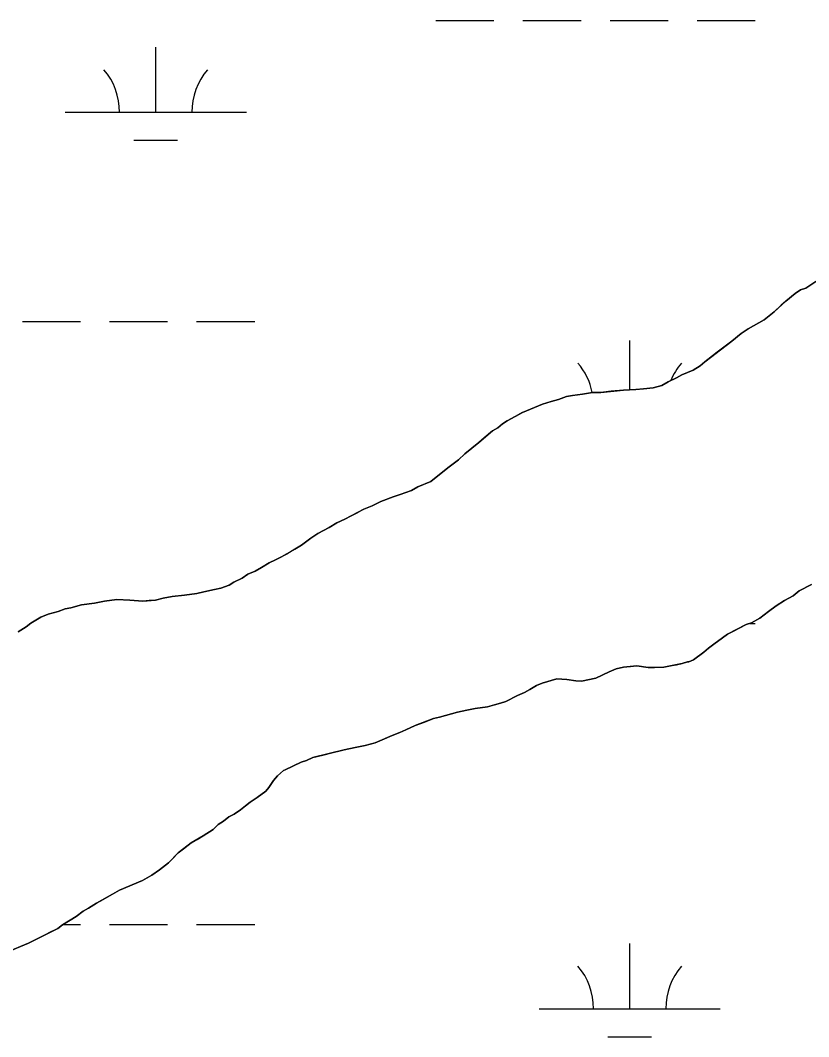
# Model space of a CAD drawing. Extents: x 3281947 to 3319794, y 715894 to 741249.
# Drawn here: x 3313482 to 3313917, y 736637 to 737197 of the extents above; entities that cross this region are included whole.
import ezdxf

# ---------------------------------------------------------------- set-up
doc = ezdxf.new("R2010")
doc.units = 0
for name, color, linetype in [('V-SITE-VEGE', 7, 'Continuous'), ('V-TOPO-SHOR', 7, 'Continuous'), ('V-WETL-SWMP', 7, 'Continuous')]:
    doc.layers.add(name, color=color, linetype=linetype)

msp = doc.modelspace()

# ---------------------------------------------------------------- linework, layer by layer
at = {"layer": 'V-SITE-VEGE'}
for p, q in [((3313915.45, 737049.5), (3313920.96, 737053.08)), ((3313909.61, 737046.57), (3313912.53, 737048.52)), ((3313912.53, 737048.52), (3313915.45, 737049.5)), ((3313897.94, 737036.5), (3313904.42, 737042.35)), ((3313904.42, 737042.35), (3313909.61, 737046.57)), ((3313892.43, 737031.95), (3313897.94, 737036.5)), ((3313883.68, 737027.07), (3313892.43, 737031.95)), ((3313879.79, 737024.47), (3313883.68, 737027.07)), ((3313859.69, 737008.87), (3313874.6, 737020.24)), ((3313874.6, 737020.24), (3313879.79, 737024.47)), ((3313857.1, 737006.59), (3313859.69, 737008.87)), ((3313847.05, 737001.72), (3313853.21, 737004.32)), ((3313853.21, 737004.32), (3313857.1, 737006.59)), ((3313836.02, 736995.86), (3313839.59, 736997.81)), ((3313839.59, 736997.81), (3313844.13, 737000.09)), ((3313844.13, 737000.09), (3313847.05, 737001.72)), ((3313792.23, 736990.94), (3313797.74, 736991.92)), ((3313797.74, 736991.92), (3313802.28, 736991.93)), ((3313802.28, 736991.93), (3313814.94, 736993.24)), ((3313814.94, 736993.24), (3313821.75, 736993.57)), ((3313821.75, 736993.57), (3313825.97, 736993.91)), ((3313825.97, 736993.91), (3313831.16, 736994.56)), ((3313831.16, 736994.56), (3313836.02, 736995.86)), ((3313770.17, 736985.4), (3313775.04, 736987.03)), ((3313775.04, 736987.03), (3313778.93, 736988)), ((3313778.93, 736988), (3313783.47, 736989.63)), ((3313783.47, 736989.63), (3313786.71, 736990.29)), ((3313786.71, 736990.29), (3313792.23, 736990.94)), ((3313750.71, 736976.29), (3313759.15, 736980.84)), ((3313759.15, 736980.84), (3313770.17, 736985.4)), ((3313745.53, 736972.39), (3313748.12, 736974.66)), ((3313748.12, 736974.66), (3313750.71, 736976.29)), ((3313735.16, 736964.26), (3313742.61, 736970.76)), ((3313742.61, 736970.76), (3313745.53, 736972.39)), ((3313727.38, 736958.09), (3313735.16, 736964.26)), ((3313723.81, 736954.84), (3313727.38, 736958.09)), ((3313718.63, 736950.94), (3313723.81, 736954.84)), ((3313708.58, 736942.81), (3313718.63, 736950.94)), ((3313701.44, 736939.88), (3313708.58, 736942.81)), ((3313687.82, 736934.35), (3313691.71, 736935.65)), ((3313691.71, 736935.65), (3313697.88, 736937.93)), ((3313697.88, 736937.93), (3313701.44, 736939.88)), ((3313676.15, 736929.47), (3313681.01, 736931.75)), ((3313681.01, 736931.75), (3313687.82, 736934.35)), ((3313661.23, 736921.99), (3313671.61, 736927.52)), ((3313671.61, 736927.52), (3313676.15, 736929.47)), ((3313652.48, 736917.43), (3313656.69, 736920.03)), ((3313656.69, 736920.03), (3313661.23, 736921.99)), ((3313642.43, 736911.58), (3313646.32, 736914.18)), ((3313646.32, 736914.18), (3313652.48, 736917.43)), ((3313633.67, 736905.4), (3313637.24, 736907.68)), ((3313637.24, 736907.68), (3313642.43, 736911.58)), ((3313626.22, 736901.18), (3313633.67, 736905.4)), ((3313615.19, 736895.32), (3313619.41, 736897.92)), ((3313619.41, 736897.92), (3313622.98, 736899.55)), ((3313622.98, 736899.55), (3313626.22, 736901.18)), ((3313604.49, 736889.47), (3313607.73, 736891.74)), ((3313607.73, 736891.74), (3313611.63, 736893.37)), ((3313611.63, 736893.37), (3313615.19, 736895.32)), ((3313592.82, 736883.94), (3313597.36, 736885.57)), ((3313597.36, 736885.57), (3313599.95, 736887.19)), ((3313599.95, 736887.19), (3313604.49, 736889.47)), ((3313918.58, 736885.97), (3313911.77, 736882.4)), ((3313561.03, 736878.38), (3313565.9, 736879.36)), ((3313565.9, 736879.36), (3313572.71, 736880.02)), ((3313572.71, 736880.02), (3313579.52, 736881)), ((3313579.52, 736881), (3313583.41, 736881.98)), ((3313583.41, 736881.98), (3313589.25, 736883.28)), ((3313589.25, 736883.28), (3313592.82, 736883.94)), ((3313908.53, 736879.8), (3313903.66, 736877.2)), ((3313911.77, 736882.4), (3313908.53, 736879.8)), ((3313510.1, 736873.12), (3313515.94, 736874.76)), ((3313515.94, 736874.76), (3313523.07, 736875.74)), ((3313523.07, 736875.74), (3313528.58, 736876.72)), ((3313528.58, 736876.72), (3313535.4, 736877.7)), ((3313535.4, 736877.7), (3313542.53, 736877.39)), ((3313542.53, 736877.39), (3313549.68, 736876.74)), ((3313549.68, 736876.74), (3313556.81, 736877.4)), ((3313556.81, 736877.4), (3313561.03, 736878.38)), ((3313899.12, 736874.27), (3313894.91, 736871.02)), ((3313903.66, 736877.2), (3313899.12, 736874.27)), ((3313493.55, 736867.91), (3313497.45, 736869.54)), ((3313497.45, 736869.54), (3313502.96, 736871.17)), ((3313502.96, 736871.17), (3313506.85, 736872.47)), ((3313506.85, 736872.47), (3313510.1, 736873.12)), ((3313894.91, 736871.02), (3313890.05, 736867.45)), ((3313480.91, 736859.78), (3313485.45, 736862.71)), ((3313485.45, 736862.71), (3313488.04, 736864.66)), ((3313488.04, 736864.66), (3313493.55, 736867.91)), ((3313882.59, 736863.87), (3313872.21, 736858.66)), ((3313885.51, 736864.84), (3313882.59, 736863.87)), ((3313890.05, 736867.45), (3313885.51, 736864.84)), ((3313872.21, 736858.66), (3313864.76, 736853.14)), ((3313864.76, 736853.14), (3313861.84, 736850.86)), ((3313859.25, 736848.59), (3313853.41, 736844.36)), ((3313861.84, 736850.86), (3313859.25, 736848.59)), ((3313814.81, 736840.42), (3313810.91, 736839.44)), ((3313822.27, 736841.08), (3313814.81, 736840.42)), ((3313828.44, 736840.11), (3313822.27, 736841.08)), ((3313832, 736840.11), (3313828.44, 736840.11)), ((3313837.19, 736840.45), (3313832, 736840.11)), ((3313847.25, 736842.41), (3313837.19, 736840.45)), ((3313850.17, 736843.38), (3313847.25, 736842.41)), ((3313850.82, 736843.38), (3313850.17, 736843.38)), ((3313853.41, 736844.36), (3313850.82, 736843.38)), ((3313807.02, 736837.81), (3313799.56, 736834.23)), ((3313810.91, 736839.44), (3313807.02, 736837.81)), ((3313766.8, 736830.3), (3313763.23, 736828.02)), ((3313770.04, 736831.6), (3313766.8, 736830.3)), ((3313778.15, 736833.88), (3313770.04, 736831.6)), ((3313783.67, 736833.57), (3313778.15, 736833.88)), ((3313788.54, 736832.92), (3313783.67, 736833.57)), ((3313791.78, 736832.6), (3313788.54, 736832.92)), ((3313799.56, 736834.23), (3313791.78, 736832.6)), ((3313756.42, 736824.77), (3313749.94, 736821.52)), ((3313760.32, 736826.4), (3313756.42, 736824.77)), ((3313763.23, 736828.02), (3313760.32, 736826.4)), ((3313733.07, 736817.6), (3313728.53, 736816.62)), ((3313739.88, 736818.58), (3313733.07, 736817.6)), ((3313743.78, 736819.56), (3313739.88, 736818.58)), ((3313747.02, 736820.54), (3313743.78, 736819.56)), ((3313749.94, 736821.52), (3313747.02, 736820.54)), ((3313710.04, 736812.06), (3313699.99, 736808.15)), ((3313713.29, 736812.71), (3313710.04, 736812.06)), ((3313723.34, 736815.64), (3313713.29, 736812.71)), ((3313728.53, 736816.62), (3313723.34, 736815.64)), ((3313699.99, 736808.15), (3313694.8, 736805.87)), ((3313687.34, 736802.62), (3313677.94, 736798.71)), ((3313691.56, 736804.25), (3313687.34, 736802.62)), ((3313694.8, 736805.87), (3313691.56, 736804.25)), ((3313666.91, 736796.11), (3313660.75, 736794.8)), ((3313672.43, 736797.08), (3313666.91, 736796.11)), ((3313677.94, 736798.71), (3313672.43, 736797.08)), ((3313643.56, 736790.56), (3313639.99, 736788.93)), ((3313660.75, 736794.8), (3313643.56, 736790.56)), ((3313637.07, 736787.95), (3313628.31, 736783.72)), ((3313639.99, 736788.93), (3313637.07, 736787.95)), ((3313624.1, 736780.47), (3313621.83, 736777.88)), ((3313627.34, 736783.4), (3313624.1, 736780.47)), ((3313628.31, 736783.72), (3313627.34, 736783.4)), ((3313619.24, 736773.98), (3313617.62, 736772.03)), ((3313621.83, 736777.88), (3313619.24, 736773.98)), ((3313612.76, 736768.46), (3313608.87, 736765.85)), ((3313617.62, 736772.03), (3313612.76, 736768.46)), ((3313603.68, 736761.63), (3313600.12, 736759.35)), ((3313606.28, 736763.9), (3313603.68, 736761.63)), ((3313608.87, 736765.85), (3313606.28, 736763.9)), ((3313597.2, 736757.73), (3313594.28, 736755.45)), ((3313600.12, 736759.35), (3313597.2, 736757.73)), ((3313588.45, 736750.9), (3313582.94, 736747.33)), ((3313591.37, 736753.5), (3313588.45, 736750.9)), ((3313594.28, 736755.45), (3313591.37, 736753.5)), ((3313582.94, 736747.33), (3313576.45, 736743.43)), ((3313576.45, 736743.43), (3313569.32, 736737.9)), ((3313569.32, 736737.9), (3313563.81, 736732.38)), ((3313558.95, 736728.48), (3313554.73, 736725.55)), ((3313563.81, 736732.38), (3313558.95, 736728.48)), ((3313549.55, 736722.63), (3313536.9, 736717.42)), ((3313554.73, 736725.55), (3313549.55, 736722.63)), ((3313536.9, 736717.42), (3313533.01, 736715.14)), ((3313533.01, 736715.14), (3313524.25, 736710.26)), ((3313516.8, 736705.71), (3313512.91, 736702.79)), ((3313519.72, 736707.34), (3313516.8, 736705.71)), ((3313524.25, 736710.26), (3313519.72, 736707.34)), ((3313512.91, 736702.79), (3313505.45, 736698.23)), ((3313502.86, 736696.28), (3313486.65, 736688.15)), ((3313505.45, 736698.23), (3313502.86, 736696.28)), ((3313486.65, 736688.15), (3313474.32, 736682.95))]:
    msp.add_line(p, q, dxfattribs=at)
at = {"layer": 'V-TOPO-SHOR'}
for points in [[(3313918.04, 737051.12), (3313915.45, 737049.5), (3313912.53, 737048.52), (3313909.61, 737046.57), (3313904.42, 737042.35), (3313901.83, 737040.07), (3313897.94, 737036.5), (3313892.43, 737031.95), (3313886.6, 737028.7), (3313883.68, 737027.07), (3313879.79, 737024.47), (3313874.6, 737020.24), (3313869.42, 737016.35), (3313866.5, 737014.07), (3313863.91, 737012.12), (3313859.69, 737008.87), (3313857.1, 737006.59), (3313853.21, 737004.32), (3313847.05, 737001.72), (3313844.13, 737000.09), (3313839.59, 736997.81), (3313836.02, 736995.86), (3313831.16, 736994.56), (3313825.97, 736993.9), (3313821.75, 736993.57), (3313814.94, 736993.24), (3313808.12, 736992.58), (3313802.28, 736991.93), (3313797.74, 736991.92), (3313792.23, 736990.94), (3313786.71, 736990.29), (3313783.47, 736989.63)], [(3313783.47, 736989.63), (3313778.93, 736988), (3313775.04, 736987.03), (3313770.17, 736985.4), (3313766.93, 736984.09), (3313762.39, 736982.14), (3313759.15, 736980.84), (3313755.58, 736978.89), (3313750.71, 736976.29), (3313748.12, 736974.66), (3313745.53, 736972.39), (3313742.61, 736970.76), (3313738.07, 736966.86), (3313735.16, 736964.26), (3313730.29, 736960.36), (3313727.38, 736958.09), (3313723.81, 736954.84), (3313718.62, 736950.94), (3313713.44, 736946.71), (3313708.58, 736942.81), (3313701.44, 736939.88), (3313697.88, 736937.93), (3313691.71, 736935.65), (3313687.82, 736934.35), (3313681.01, 736931.75), (3313676.15, 736929.47), (3313671.61, 736927.52), (3313667.39, 736925.24), (3313661.23, 736921.99), (3313656.69, 736920.03), (3313652.48, 736917.43), (3313646.32, 736914.18), (3313642.43, 736911.58), (3313637.24, 736907.68), (3313633.67, 736905.4), (3313629.14, 736902.8), (3313626.22, 736901.18), (3313622.98, 736899.55), (3313619.41, 736897.92), (3313615.19, 736895.32), (3313611.63, 736893.37), (3313607.73, 736891.74), (3313604.49, 736889.47), (3313599.95, 736887.19), (3313597.36, 736885.57), (3313592.82, 736883.94), (3313589.25, 736883.28), (3313583.41, 736881.98), (3313579.52, 736881), (3313572.71, 736880.02), (3313565.9, 736879.36), (3313561.03, 736878.38), (3313556.81, 736877.4), (3313553.24, 736877.07), (3313549.68, 736876.74), (3313546.11, 736877.06), (3313542.54, 736877.39), (3313535.4, 736877.7), (3313528.58, 736876.72), (3313523.07, 736875.74), (3313515.94, 736874.76), (3313510.1, 736873.12), (3313506.85, 736872.47), (3313502.96, 736871.17), (3313497.45, 736869.54), (3313493.55, 736867.91), (3313488.04, 736864.66), (3313485.45, 736862.71), (3313480.91, 736859.78)], [(3313713.29, 736812.71), (3313716.53, 736813.69), (3313723.34, 736815.64), (3313728.53, 736816.62), (3313733.07, 736817.6), (3313739.88, 736818.58), (3313743.78, 736819.56), (3313747.02, 736820.54), (3313749.94, 736821.52), (3313753.18, 736823.14), (3313756.42, 736824.77), (3313760.31, 736826.4), (3313763.23, 736828.02), (3313766.8, 736830.3), (3313770.04, 736831.6), (3313773.61, 736832.58), (3313778.15, 736833.88), (3313783.67, 736833.57), (3313788.54, 736832.92), (3313791.78, 736832.6), (3313799.56, 736834.23), (3313807.02, 736837.81), (3313810.91, 736839.44), (3313814.81, 736840.42), (3313818.7, 736840.75), (3313822.27, 736841.08), (3313828.44, 736840.11), (3313832, 736840.11), (3313837.19, 736840.45), (3313840.44, 736841.1), (3313844.01, 736841.75), (3313847.25, 736842.41), (3313850.17, 736843.38), (3313850.82, 736843.38), (3313853.41, 736844.36), (3313859.25, 736848.59), (3313861.84, 736850.86), (3313864.76, 736853.14), (3313868.65, 736856.06), (3313872.21, 736858.66), (3313875.46, 736860.29), (3313882.59, 736863.87), (3313885.51, 736864.84), (3313890.05, 736867.45), (3313894.91, 736871.02), (3313899.12, 736874.27), (3313903.66, 736877.2), (3313908.53, 736879.8), (3313911.77, 736882.4), (3313918.58, 736885.97)], [(3313481.13, 736685.87), (3313486.65, 736688.15), (3313491.83, 736690.76), (3313495.73, 736692.71), (3313499.62, 736694.66), (3313502.86, 736696.28), (3313505.45, 736698.23), (3313509.67, 736700.83), (3313512.91, 736702.79), (3313516.8, 736705.71), (3313519.72, 736707.34), (3313524.26, 736710.26), (3313527.82, 736712.22), (3313533.01, 736715.14), (3313536.9, 736717.42), (3313540.79, 736719.05), (3313544.68, 736720.67), (3313549.55, 736722.63), (3313554.73, 736725.55), (3313558.95, 736728.48), (3313563.81, 736732.38), (3313566.08, 736734.65), (3313569.32, 736737.9), (3313572.24, 736740.18), (3313576.45, 736743.43), (3313579.69, 736745.38), (3313582.94, 736747.33), (3313585.53, 736748.95), (3313588.45, 736750.9), (3313591.37, 736753.5), (3313594.28, 736755.45), (3313597.2, 736757.73), (3313600.12, 736759.35), (3313603.68, 736761.63), (3313606.28, 736763.9), (3313608.87, 736765.85), (3313612.76, 736768.46), (3313616.33, 736771.06), (3313617.62, 736772.03), (3313619.24, 736773.98), (3313621.83, 736777.88), (3313624.1, 736780.47), (3313627.34, 736783.4), (3313628.31, 736783.72), (3313631.56, 736785.35), (3313637.07, 736787.95), (3313639.99, 736788.93), (3313643.56, 736790.56), (3313649.07, 736791.86), (3313653.93, 736793.17), (3313660.75, 736794.8), (3313666.91, 736796.1), (3313672.43, 736797.08), (3313677.94, 736798.71), (3313681.83, 736800.34), (3313687.34, 736802.62), (3313691.56, 736804.25), (3313694.8, 736805.87), (3313699.99, 736808.15), (3313705.18, 736810.1), (3313710.04, 736812.06), (3313713.29, 736812.71)]]:
    msp.add_lwpolyline(points, dxfattribs=at)
at = {"layer": 'V-WETL-SWMP'}
for p, q in [((3313711.43, 737197.23), (3313743.43, 737197.23)), ((3313759.43, 737197.23), (3313791.43, 737197.23)), ((3313807.43, 737197.23), (3313839.43, 737197.23)), ((3313855.43, 737197.23), (3313887.43, 737197.23)), ((3313556.83, 737146.49), (3313556.83, 737182.49)), ((3313506.83, 737146.49), (3313606.83, 737146.49)), ((3313544.83, 737131.06), (3313568.83, 737131.06)), ((3313483.43, 737031.06), (3313515.43, 737031.06)), ((3313531.43, 737031.06), (3313563.43, 737031.06)), ((3313579.43, 737031.06), (3313611.43, 737031.06)), ((3313818.27, 736993.4), (3313818.27, 737020.63)), ((3313768.27, 736984.63), (3313768.32, 736984.63)), ((3313884.67, 736864.56), (3313887.43, 736864.56)), ((3313505.7, 736698.39), (3313515.43, 736698.39)), ((3313531.43, 736698.39), (3313563.43, 736698.39)), ((3313579.43, 736698.39), (3313611.43, 736698.39)), ((3313818.27, 736651.96), (3313818.27, 736687.96)), ((3313768.27, 736651.96), (3313868.27, 736651.96)), ((3313806.27, 736636.52), (3313830.27, 736636.52))]:
    msp.add_line(p, q, dxfattribs=at)
for points in [[(3313920.96, 737053.08), (3313915.45, 737049.5), (3313912.53, 737048.52), (3313909.61, 737046.57), (3313904.43, 737042.35), (3313897.94, 737036.5), (3313892.43, 737031.95), (3313883.68, 737027.07), (3313879.79, 737024.47), (3313874.6, 737020.25), (3313859.69, 737008.87), (3313857.1, 737006.6), (3313853.21, 737004.32), (3313847.05, 737001.72), (3313844.13, 737000.09), (3313839.59, 736997.81), (3313836.02, 736995.86), (3313831.16, 736994.56), (3313825.97, 736993.9), (3313821.75, 736993.57), (3313814.94, 736993.24), (3313802.28, 736991.93), (3313797.74, 736991.92), (3313792.23, 736990.94), (3313786.71, 736990.28), (3313783.47, 736989.63), (3313778.93, 736988), (3313775.04, 736987.02), (3313770.17, 736985.4), (3313759.15, 736980.84), (3313750.71, 736976.29), (3313748.12, 736974.66), (3313745.53, 736972.39), (3313742.61, 736970.76), (3313735.16, 736964.26), (3313727.38, 736958.09), (3313723.81, 736954.84), (3313718.62, 736950.94), (3313708.58, 736942.81), (3313701.44, 736939.88), (3313697.88, 736937.93), (3313691.71, 736935.65), (3313687.82, 736934.35), (3313681.01, 736931.75), (3313676.15, 736929.47), (3313671.61, 736927.52), (3313661.23, 736921.99), (3313656.69, 736920.03), (3313652.48, 736917.43), (3313646.32, 736914.18), (3313642.43, 736911.58), (3313637.24, 736907.68), (3313633.68, 736905.4), (3313626.22, 736901.18), (3313622.98, 736899.55), (3313619.41, 736897.92), (3313615.19, 736895.32), (3313611.63, 736893.37), (3313607.73, 736891.74), (3313604.49, 736889.47), (3313599.95, 736887.19), (3313597.36, 736885.57), (3313592.82, 736883.94), (3313589.25, 736883.28), (3313583.41, 736881.98), (3313579.52, 736881), (3313572.71, 736880.02), (3313565.9, 736879.36), (3313561.03, 736878.38), (3313556.81, 736877.4), (3313549.68, 736876.74), (3313542.54, 736877.38), (3313535.4, 736877.7), (3313528.59, 736876.72), (3313523.07, 736875.74), (3313515.93, 736874.76), (3313510.1, 736873.12), (3313506.85, 736872.47), (3313502.96, 736871.17), (3313497.45, 736869.54), (3313493.56, 736867.91), (3313488.04, 736864.66), (3313485.45, 736862.71), (3313480.91, 736859.79)], [(3313677.94, 736798.71), (3313687.34, 736802.62), (3313691.56, 736804.25), (3313694.8, 736805.87), (3313699.99, 736808.15), (3313710.04, 736812.06), (3313713.29, 736812.71), (3313723.34, 736815.64), (3313728.53, 736816.62), (3313733.07, 736817.6), (3313739.88, 736818.58), (3313743.78, 736819.56), (3313747.02, 736820.54), (3313749.94, 736821.52), (3313756.42, 736824.77), (3313760.31, 736826.4), (3313763.23, 736828.02), (3313766.8, 736830.3), (3313770.04, 736831.6), (3313778.15, 736833.88), (3313783.67, 736833.57), (3313788.54, 736832.92), (3313791.78, 736832.6), (3313799.56, 736834.23), (3313807.02, 736837.81), (3313810.91, 736839.44), (3313814.81, 736840.42), (3313822.27, 736841.08), (3313828.43, 736840.11), (3313832, 736840.12), (3313837.19, 736840.45), (3313847.25, 736842.41), (3313850.17, 736843.38), (3313850.82, 736843.39), (3313853.41, 736844.36), (3313859.25, 736848.59), (3313861.84, 736850.86), (3313864.76, 736853.14), (3313872.21, 736858.66), (3313882.59, 736863.87), (3313885.51, 736864.84), (3313890.05, 736867.45), (3313894.91, 736871.02), (3313899.12, 736874.27), (3313903.66, 736877.2), (3313908.53, 736879.8), (3313911.77, 736882.4), (3313918.58, 736885.97)], [(3313474.32, 736682.95), (3313486.65, 736688.15), (3313502.86, 736696.28), (3313505.45, 736698.23), (3313512.91, 736702.79), (3313516.8, 736705.71), (3313519.72, 736707.34), (3313524.26, 736710.26), (3313533.01, 736715.14), (3313536.9, 736717.42), (3313549.55, 736722.62), (3313554.73, 736725.55), (3313558.95, 736728.48), (3313563.81, 736732.38), (3313569.32, 736737.9), (3313576.45, 736743.43), (3313582.94, 736747.33), (3313588.45, 736750.9), (3313591.36, 736753.5), (3313594.28, 736755.45), (3313597.2, 736757.73), (3313600.12, 736759.35), (3313603.68, 736761.63), (3313606.28, 736763.9), (3313608.87, 736765.85), (3313612.76, 736768.45), (3313617.62, 736772.03), (3313619.24, 736773.98), (3313621.83, 736777.88), (3313624.1, 736780.47), (3313627.34, 736783.4), (3313628.31, 736783.72), (3313637.07, 736787.95), (3313639.99, 736788.93), (3313643.56, 736790.56), (3313660.75, 736794.8), (3313666.91, 736796.1), (3313672.42, 736797.08), (3313677.94, 736798.71)]]:
    msp.add_lwpolyline(points, dxfattribs=at)
for centre, start, end in [((3313501.59, 737146.97), 359.2282, 40.7718), ((3313612.08, 737146.97), 139.2282, 180.7718), ((3313763.03, 736985.11), 11.1073, 40.7718), ((3313873.51, 736985.11), 139.2282, 157.7197), ((3313763.03, 736652.43), 359.2282, 40.7718), ((3313873.51, 736652.43), 139.2282, 180.7718)]:
    msp.add_arc(centre, 35.25, start, end, dxfattribs=at)

doc.saveas('drawing.dxf')
